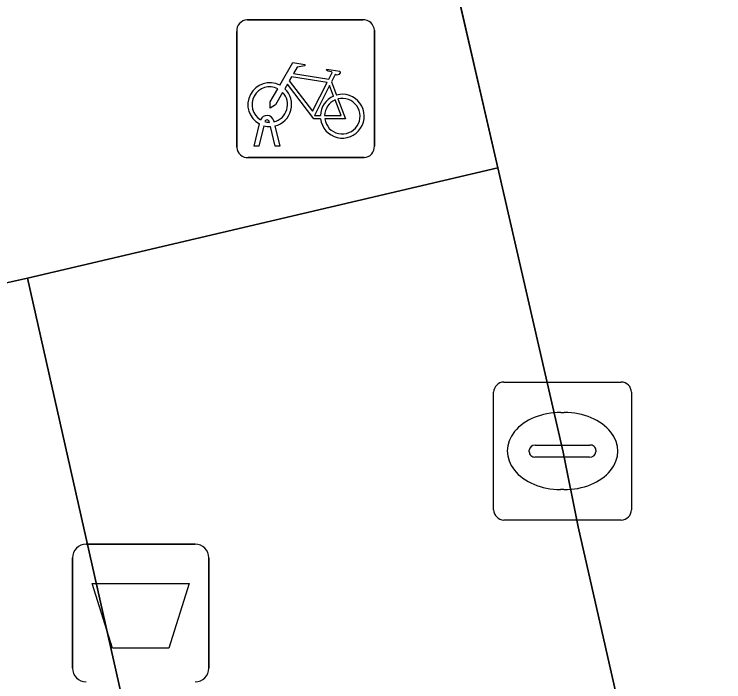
# Model space of a CAD drawing. Extents: x 161772 to 163126, y 383092 to 383917.
# Drawn here: x 163078.44 to 163083.59, y 383696.38 to 383701.23 of the extents above; entities that cross this region are included whole.
import ezdxf

# ---------------------------------------------------------------- set-up
doc = ezdxf.new("R2010")
doc.units = 0
for name, color, linetype in [('IMGEO_Afvalbak', 7, 'Continuous'), ('IMGEO_Fietsenrek', 7, 'Continuous'), ('IMGEO_Fietspad_gesloten', 7, 'Continuous'), ('IMGEO_Kolk', 7, 'Continuous'), ('IMGEO_Pand', 7, 'Continuous'), ('IMGEO_Voetpad_open', 7, 'Continuous')]:
    doc.layers.add(name, color=color, linetype=linetype)

msp = doc.modelspace()

# ---------------------------------------------------------------- linework, layer by layer
at = {"layer": 'IMGEO_Afvalbak'}
for p, q in [((163078.9661, 383697.3825), (163079.7559, 383697.3825)), ((163079.7559, 383697.3825), (163078.9661, 383697.3825)), ((163078.8661, 383696.4835), (163078.8661, 383697.2825)), ((163078.8661, 383697.2825), (163078.8661, 383696.4835)), ((163079.8559, 383697.2825), (163079.8559, 383696.4835)), ((163079.8559, 383696.4835), (163079.8559, 383697.2825))]:
    msp.add_line(p, q, dxfattribs=at)
msp.add_lwpolyline([(163079.0088, 383697.0974), (163079.7132, 383697.0974), (163079.5644, 383696.6265), (163079.1576, 383696.6265), (163079.0088, 383697.0974)], dxfattribs=at)
for centre, start, end in [((163078.9661, 383697.2825), 90, 180), ((163078.9661, 383697.2825), 90, 180), ((163079.7559, 383697.2825), 0, 90), ((163079.7559, 383697.2825), 360, 90), ((163078.9661, 383696.4835), 180, 270), ((163078.9661, 383696.4835), 180, 270), ((163079.7559, 383696.4835), 270, 0), ((163079.7559, 383696.4835), 270, 0)]:
    msp.add_arc(centre, 0.1, start, end, dxfattribs=at)
at = {"layer": 'IMGEO_Fietsenrek'}
for p, q in [((163080.1329, 383701.1865), (163080.9738, 383701.1865)), ((163080.9738, 383701.1865), (163080.1329, 383701.1865)), ((163080.0585, 383700.2619), (163080.0585, 383701.1028)), ((163080.0585, 383701.1028), (163080.0585, 383700.2619)), ((163081.0575, 383701.1121), (163081.0575, 383700.2712)), ((163081.0575, 383700.2712), (163081.0575, 383701.1121)), ((163080.7452, 383700.7362), (163080.7815, 383700.641)), ((163080.2959, 383700.4429), (163080.2949, 383700.4472)), ((163080.3266, 383700.4544), (163080.3284, 383700.4465)), ((163080.1855, 383700.2713), (163080.2238, 383700.4313)), ((163080.2542, 383700.4191), (163080.2189, 383700.2713)), ((163080.337, 383700.2713), (163080.3031, 383700.413)), ((163080.3354, 383700.4173), (163080.3704, 383700.2713)), ((163080.2189, 383700.2713), (163080.1855, 383700.2713)), ((163080.3704, 383700.2713), (163080.337, 383700.2713)), ((163080.9831, 383700.1875), (163080.1422, 383700.1875)), ((163080.1422, 383700.1875), (163080.9831, 383700.1875))]:
    msp.add_line(p, q, dxfattribs=at)
for points in [[(163080.3711, 383700.7132), (163080.4658, 383700.8767), (163080.552, 383700.8629), (163080.5537, 383700.8542), (163080.4976, 383700.8433), (163080.4714, 383700.798), (163080.7266, 383700.7572)], [(163080.7266, 383700.7572), (163080.7516, 383700.806), (163080.7465, 383700.81), (163080.7233, 383700.8137), (163080.7106, 383700.8212), (163080.7096, 383700.8243), (163080.7118, 383700.8289), (163080.8066, 383700.8138), (163080.8089, 383700.8035), (163080.7995, 383700.7911), (163080.7871, 383700.7847), (163080.7726, 383700.7909), (163080.7452, 383700.7362)], [(163080.7137, 383700.732), (163080.4569, 383700.773), (163080.4402, 383700.7442), (163080.6072, 383700.5239), (163080.7137, 383700.732)], [(163080.6668, 383700.4685), (163080.6171, 383700.4686), (163080.4264, 383700.7203), (163080.4074, 383700.6875)], [(163080.7617, 383700.634), (163080.7324, 383700.7108), (163080.623, 383700.4927), (163080.6657, 383700.4926)], [(163080.3918, 383700.6607), (163080.3402, 383700.5715), (163080.3003, 383700.5455), (163080.3015, 383700.593), (163080.356, 383700.6872)], [(163080.6957, 383700.4925), (163080.8156, 383700.4923), (163080.7724, 383700.6059)], [(163080.7922, 383700.6128), (163080.8472, 383700.4682), (163080.6971, 383700.4685)]]:
    msp.add_lwpolyline(points, dxfattribs=at)
for centre, radius, start, end in [((163080.1362, 383701.1086), 0.0779, 92.4484, 184.2845), ((163080.1362, 383701.1086), 0.0779, 92.4484, 184.2845), ((163080.9796, 383701.1088), 0.0779, 2.4484, 94.2845), ((163080.9796, 383701.1088), 0.0779, 2.4484, 94.2845), ((163080.2981, 383700.5719), 0.159, 62.6766, 242.1369), ((163080.2981, 383700.5719), 0.129, 63.3192, 238.903), ((163080.2981, 383700.5719), 0.129, 283.6043, 43.4302), ((163080.2981, 383700.5719), 0.159, 283.5766, 46.6042), ((163080.8247, 383700.4879), 0.159, 113.3408, 178.3217), ((163080.8247, 383700.4879), 0.159, 187.0065, 105.7708), ((163080.8247, 383700.4879), 0.129, 113.923, 177.9556), ((163080.8247, 383700.4879), 0.129, 188.6715, 104.5883), ((163080.2779, 383700.4433), 0.0499, 12.8025, 158.6934), ((163080.2779, 383700.4433), 0.0174, 12.8025, 163.4502), ((163080.2981, 383700.5719), 0.129, 253.415, 269.0204), ((163080.2981, 383700.5719), 0.159, 253.9967, 271.7867), ((163080.1364, 383700.2652), 0.0779, 182.4484, 274.2845), ((163080.1364, 383700.2652), 0.0779, 182.4484, 274.2845), ((163080.9798, 383700.2654), 0.0779, 272.4484, 4.2845), ((163080.9798, 383700.2654), 0.0779, 272.4484, 4.2845)]:
    msp.add_arc(centre, radius, start, end, dxfattribs=at)
at = {"layer": 'IMGEO_Fietspad_gesloten'}
msp.add_lwpolyline([(163083.63, 383703.586), (163080.708, 383705.533), (163080.735, 383705.414), (163081.953, 383700.113), (163082.427, 383698.051), (163082.538, 383697.507), (163086.855, 383678.511), (163091.045, 383659.901), (163091.086, 383659.624), (163093.432, 383660.131), (163089.102, 383679.275), (163085.126, 383696.806), (163083.798, 383702.842)], close=True, dxfattribs=at)
at = {"layer": 'IMGEO_Kolk'}
for p, q in [((163081.9979, 383698.5585), (163082.8501, 383698.5585)), ((163081.9235, 383697.6319), (163081.9235, 383698.4841)), ((163082.9245, 383698.4841), (163082.9245, 383697.6319)), ((163082.4115, 383698.3377), (163082.4365, 383698.3377)), ((163082.225, 383698.1013), (163082.6229, 383698.1013)), ((163082.1819, 383698.0519), (163082.1819, 383698.0641)), ((163082.666, 383698.0641), (163082.666, 383698.0519)), ((163082.6195, 383698.0147), (163082.2216, 383698.0147)), ((163082.4335, 383697.7783), (163082.4086, 383697.7783)), ((163082.8501, 383697.5575), (163081.9979, 383697.5575))]:
    msp.add_line(p, q, dxfattribs=at)
for points in [[(163081.9979, 383698.5585), (163082.8501, 383698.5585)], [(163081.9235, 383697.6319), (163081.9235, 383698.4841)], [(163082.9245, 383698.4841), (163082.9245, 383697.6319)], [(163082.8501, 383697.5575), (163081.9979, 383697.5575)]]:
    msp.add_lwpolyline(points, dxfattribs=at)
for centre, radius, start, end in [((163082, 383698.482), 0.0765, 91.552, 178.448), ((163082, 383698.482), 0.0765, 91.552, 178.448), ((163082.848, 383698.482), 0.0765, 1.552, 88.448), ((163082.848, 383698.482), 0.0765, 1.552, 88.448), ((163082.2221, 383698.0611), 0.0403, 85.8775, 175.7526), ((163082.6274, 383698.0629), 0.0386, 1.7309, 96.639), ((163082.2186, 383698.0512), 0.0366, 178.938, 274.7102), ((163082.6234, 383698.0575), 0.043, 264.8664, 352.4533), ((163082, 383697.634), 0.0765, 181.552, 268.448), ((163082, 383697.634), 0.0765, 181.552, 268.448), ((163082.848, 383697.634), 0.0765, 271.552, 358.448), ((163082.848, 383697.634), 0.0765, 271.552, 358.448)]:
    msp.add_arc(centre, radius, start, end, dxfattribs=at)
for centre, major_axis, ratio, start_param, end_param in [((163082.41, 383698.058), (-0.3872, 0.002), 0.722429, 4.712389, 7.853982), ((163082.435, 383698.058), (-0.3901, 0.002), 0.717154, 1.570796, 4.712389)]:
    msp.add_ellipse(centre, major_axis=major_axis, ratio=ratio, start_param=start_param, end_param=end_param, dxfattribs=at)
at = {"layer": 'IMGEO_Pand'}
msp.add_lwpolyline([(163078.539, 383699.313), (163066.681, 383696.654), (163062.197, 383666.331), (163060.118, 383658.944), (163069.345, 383656.181), (163076.875, 383657.883), (163076.568, 383659.239), (163079.181, 383659.807), (163083.584, 383660.817), (163084.374, 383661.171), (163084.912, 383661.736), (163085.219, 383662.508), (163085.21, 383663.319), (163082.122, 383677.458), (163083.4, 383677.745)], close=True, dxfattribs=at)
at = {"layer": 'IMGEO_Voetpad_open'}
for points in [[(162962.712, 383714.613), (162963.534, 383717.328), (162994.098, 383707.986), (162996.422, 383707.276), (162996.607, 383707.874), (163000, 383706.843), (163019.081, 383701.085), (163018.734, 383699.908), (163019.182, 383699.776), (163017.069, 383692.58), (163048.103, 383683.459), (163050.849, 383693.103), (163066.681, 383696.654), (163078.539, 383699.313), (163081.953, 383700.113), (163080.735, 383705.414)], [(163091.086, 383659.624), (163091.045, 383659.901), (163086.855, 383678.511), (163082.538, 383697.507), (163082.427, 383698.051), (163081.953, 383700.113), (163078.539, 383699.313), (163083.4, 383677.745), (163084.811, 383671.462), (163084.98, 383670.696), (163085.584, 383668.031), (163085.768, 383667.184), (163086.363, 383664.494), (163086.55, 383663.671), (163087.176, 383661.007), (163087.329, 383660.249), (163087.356, 383652.363)]]:
    msp.add_lwpolyline(points, dxfattribs=at)

doc.saveas('drawing.dxf')
